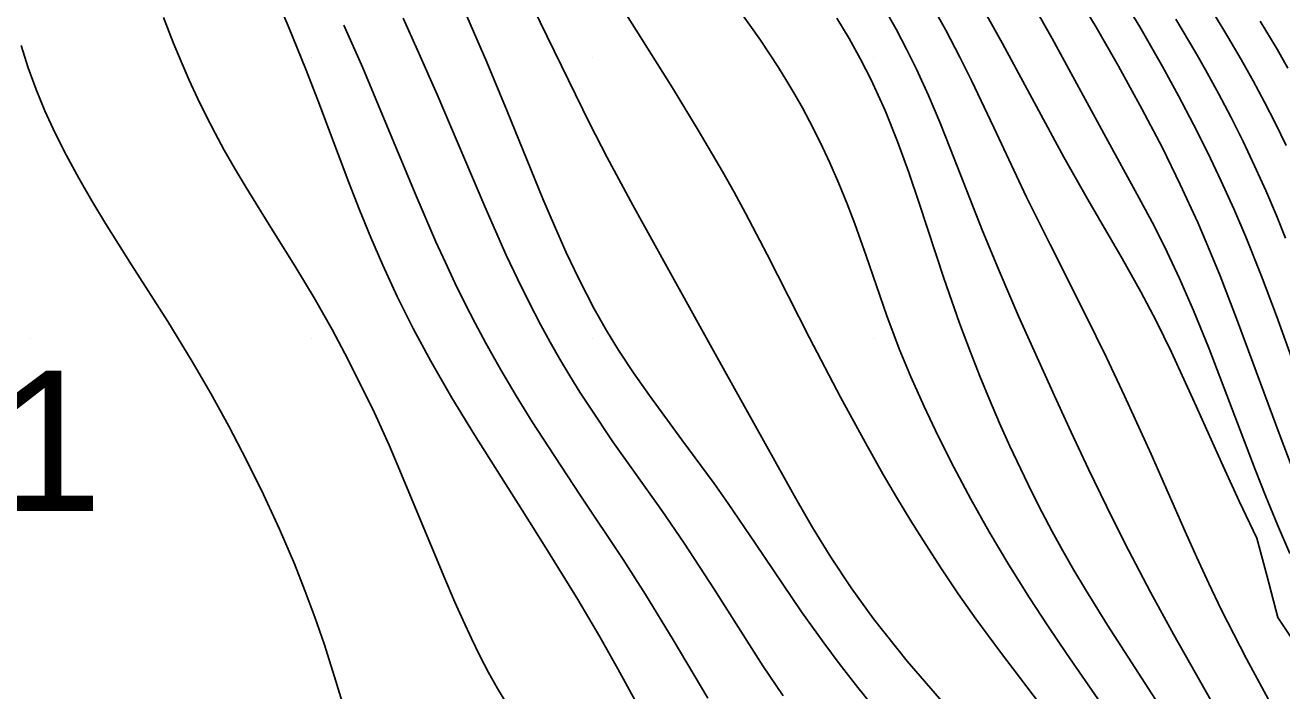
# Model space of a CAD drawing. Extents: x 2602990 to 2605851, y 618069 to 619180.
# Drawn here: x 2604154.9 to 2604177.27, y 618558.72 to 618570.57 of the extents above; entities that cross this region are included whole.
import ezdxf

# ---------------------------------------------------------------- set-up
doc = ezdxf.new("R2010")
doc.units = 0
for name, color, linetype in [('Default', 7, 'Continuous'), ('DTM Contours Major', 7, 'Continuous'), ('DTM Contours Minor', 7, 'Continuous'), ('Exist DTM Breakline', 7, 'Continuous'), ('Exist DTM Regular Point Underwater Cogo Number', 7, 'Continuous'), ('Exist DTM Scan Elevation Point', 7, 'Continuous')]:
    doc.layers.add(name, color=color, linetype=linetype)

# ---------------------------------------------------------------- blocks, each defined once
blk = doc.blocks.new('POINT_DISPLAY')
at = {"layer": 'Default'}
blk.add_line((0, 0), (0, 0), dxfattribs=at)

msp = doc.modelspace()

# ---------------------------------------------------------------- linework, layer by layer
at = {"layer": 'DTM Contours Major'}
for points in [[(2604171.022, 618570.958), (2604171.286, 618570.481), (2604171.538, 618570.001), (2604171.747, 618569.584), (2604172.144, 618568.749), (2604172.725, 618567.511), (2604173.143, 618566.664), (2604173.776, 618565.412), (2604174.147, 618564.656), (2604174.469, 618563.974), (2604174.94, 618562.934), (2604175.547, 618561.556), (2604175.755, 618561.092), (2604175.969, 618560.63), (2604176.19, 618560.169), (2604176.413, 618559.727), (2604176.642, 618559.288), (2604177.109, 618558.421)], [(2604157.363, 618570.708), (2604157.535, 618570.262), (2604157.675, 618569.925), (2604157.819, 618569.595), (2604157.968, 618569.272), (2604158.122, 618568.956), (2604158.281, 618568.647), (2604158.443, 618568.347), (2604158.636, 618568.009), (2604158.832, 618567.681), (2604159.225, 618567.048), (2604159.72, 618566.259), (2604160.043, 618565.718), (2604160.365, 618565.15), (2604160.591, 618564.727), (2604160.853, 618564.212), (2604161.115, 618563.668), (2604161.376, 618563.093), (2604161.571, 618562.641), (2604162.352, 618560.758), (2604162.55, 618560.298), (2604162.695, 618559.971), (2604162.842, 618559.653), (2604162.993, 618559.345), (2604163.147, 618559.048), (2604163.307, 618558.763), (2604163.474, 618558.489)]]:
    msp.add_lwpolyline(points, dxfattribs=at)
at = {"layer": 'DTM Contours Minor'}
for points in [[(2604159.149, 618571.562), (2604159.581, 618570.56), (2604159.903, 618569.771), (2604160.111, 618569.236), (2604160.663, 618567.771), (2604160.852, 618567.282), (2604161.052, 618566.791), (2604161.264, 618566.298), (2604161.524, 618565.738), (2604161.808, 618565.17), (2604162.12, 618564.591), (2604162.497, 618563.939), (2604162.9, 618563.275), (2604163.746, 618561.934), (2604164.167, 618561.268), (2604164.738, 618560.344), (2604165.127, 618559.682), (2604165.45, 618559.109), (2604166.48, 618557.223)], [(2604172.631, 618571.311), (2604173.18, 618570.333), (2604174.135, 618568.579), (2604174.732, 618567.494), (2604174.994, 618566.997), (2604175.229, 618566.53), (2604175.45, 618566.061), (2604175.698, 618565.494), (2604175.974, 618564.809), (2604176.793, 618562.663), (2604176.986, 618562.177), (2604177.191, 618561.677), (2604177.41, 618561.167)], [(2604173.453, 618571.381), (2604173.962, 618570.535), (2604174.361, 618569.841), (2604174.778, 618569.082), (2604175.142, 618568.385), (2604175.46, 618567.737), (2604175.771, 618567.059), (2604175.922, 618566.71), (2604176.171, 618566.108), (2604176.464, 618565.351), (2604177.237, 618563.255), (2604177.546, 618562.443)], [(2604174.235, 618571.373), (2604174.738, 618570.54), (2604175.143, 618569.835), (2604175.427, 618569.316), (2604175.696, 618568.804), (2604175.949, 618568.298), (2604176.188, 618567.797), (2604176.413, 618567.299), (2604176.625, 618566.805), (2604176.907, 618566.101), (2604177.172, 618565.398), (2604177.975, 618563.168)], [(2604163.809, 618571.152), (2604164.951, 618568.815), (2604165.259, 618568.214), (2604165.715, 618567.365), (2604167.151, 618564.774), (2604168.073, 618563.125), (2604168.615, 618562.145), (2604168.914, 618561.628), (2604169.241, 618561.097), (2604169.601, 618560.553), (2604170, 618560), (2604170.6, 618559.249), (2604171.253, 618558.494)], [(2604162.759, 618570.731), (2604163.118, 618569.915), (2604163.482, 618569.04), (2604164.115, 618567.482), (2604164.32, 618566.999), (2604164.531, 618566.522), (2604164.753, 618566.055), (2604165.028, 618565.522), (2604165.247, 618565.137), (2604165.463, 618564.785), (2604165.73, 618564.379), (2604166.01, 618563.979), (2604166.587, 618563.19), (2604167.161, 618562.41), (2604167.412, 618562.055), (2604167.895, 618561.349), (2604168.721, 618560.128), (2604169.116, 618559.571), (2604169.387, 618559.205), (2604169.721, 618558.777), (2604170.073, 618558.346)], [(2604165.605, 618570.758), (2604166.422, 618569.453), (2604166.88, 618568.704), (2604167.314, 618567.965), (2604167.52, 618567.598), (2604167.723, 618567.225), (2604168.108, 618566.486), (2604168.861, 618565.006), (2604169.415, 618563.947), (2604169.855, 618563.135), (2604170.174, 618562.57), (2604170.411, 618562.165), (2604170.663, 618561.749), (2604170.929, 618561.324), (2604171.211, 618560.89), (2604171.509, 618560.449), (2604171.824, 618560.001), (2604172.262, 618559.405), (2604173.18, 618558.195)], [(2604167.61, 618570.839), (2604167.986, 618570.303), (2604168.307, 618569.816), (2604168.456, 618569.576), (2604168.599, 618569.337), (2604168.734, 618569.1), (2604168.862, 618568.864), (2604169.052, 618568.49), (2604169.225, 618568.12), (2604169.384, 618567.753), (2604169.53, 618567.391), (2604169.665, 618567.034), (2604169.868, 618566.466), (2604170.239, 618565.395), (2604170.459, 618564.81), (2604170.665, 618564.31), (2604170.901, 618563.78), (2604171.151, 618563.255), (2604171.429, 618562.704), (2604171.732, 618562.134), (2604172.059, 618561.552), (2604172.407, 618560.964), (2604172.774, 618560.377), (2604173.102, 618559.878), (2604173.437, 618559.383), (2604174.445, 618557.923)], [(2604170.208, 618570.847), (2604170.403, 618570.498), (2604170.588, 618570.146), (2604170.764, 618569.789), (2604170.977, 618569.321), (2604171.178, 618568.846), (2604171.371, 618568.366), (2604171.941, 618566.91), (2604172.254, 618566.154), (2604172.584, 618565.39), (2604173.221, 618563.973), (2604173.52, 618563.324), (2604173.829, 618562.667), (2604174.148, 618562.009), (2604174.475, 618561.351), (2604174.928, 618560.478), (2604175.344, 618559.714), (2604176.685, 618557.346)], [(2604171.966, 618570.837), (2604172.296, 618570.247), (2604173.389, 618568.219), (2604173.817, 618567.467), (2604174.428, 618566.416), (2604174.76, 618565.823), (2604175.031, 618565.306), (2604175.302, 618564.751), (2604175.713, 618563.853), (2604176.222, 618562.72), (2604176.51, 618562.094), (2604176.822, 618561.436), (2604177.009, 618560.753), (2604177.199, 618560.027), (2604177.743, 618559.205)], [(2604176.063, 618570.767), (2604176.309, 618570.364), (2604176.547, 618569.959), (2604176.758, 618569.583), (2604176.961, 618569.203), (2604177.157, 618568.82), (2604177.344, 618568.432)], [(2604160.571, 618570.573), (2604160.908, 618569.81), (2604161.292, 618568.898), (2604161.858, 618567.533), (2604162.212, 618566.713), (2604162.379, 618566.347), (2604162.55, 618565.984), (2604162.726, 618565.623), (2604162.908, 618565.266), (2604163.097, 618564.911), (2604163.364, 618564.436), (2604163.641, 618563.969), (2604163.925, 618563.51), (2604164.212, 618563.061), (2604164.781, 618562.201), (2604165.546, 618561.057), (2604165.944, 618560.435), (2604166.436, 618559.627), (2604167.054, 618558.59)], [(2604161.627, 618570.695), (2604161.884, 618570.129), (2604162.231, 618569.339), (2604163.079, 618567.344), (2604163.27, 618566.907), (2604163.464, 618566.477), (2604163.661, 618566.055), (2604163.864, 618565.643), (2604164.072, 618565.241), (2604164.242, 618564.93), (2604164.416, 618564.627), (2604164.594, 618564.33), (2604164.775, 618564.038), (2604164.96, 618563.751), (2604165.363, 618563.155), (2604166.231, 618561.929), (2604166.627, 618561.351), (2604167.164, 618560.527), (2604168.033, 618559.167), (2604168.392, 618558.63)], [(2604169.346, 618570.696), (2604169.566, 618570.333), (2604169.769, 618569.968), (2604169.957, 618569.601), (2604170.207, 618569.053), (2604170.43, 618568.502), (2604170.63, 618567.951), (2604170.815, 618567.405), (2604171.252, 618566.066), (2604171.532, 618565.268), (2604171.726, 618564.747), (2604171.892, 618564.324), (2604172.065, 618563.904), (2604172.243, 618563.487), (2604172.428, 618563.074), (2604172.62, 618562.664), (2604172.819, 618562.258), (2604172.998, 618561.907), (2604173.182, 618561.558), (2604173.373, 618561.211), (2604173.569, 618560.867), (2604173.771, 618560.523), (2604174.165, 618559.886), (2604175.139, 618558.379)], [(2604175.381, 618570.68), (2604175.74, 618570.077), (2604175.912, 618569.777), (2604176.144, 618569.355), (2604176.366, 618568.93), (2604176.58, 618568.502), (2604176.784, 618568.068), (2604176.981, 618567.629), (2604177.171, 618567.182), (2604177.333, 618566.778)], [(2604176.885, 618570.64), (2604177.185, 618570.142), (2604177.376, 618569.808)], [(2604154.826, 618570.207), (2604154.952, 618569.811), (2604155.093, 618569.427), (2604155.25, 618569.048), (2604155.434, 618568.649), (2604155.636, 618568.25), (2604155.854, 618567.849), (2604156.086, 618567.446), (2604156.331, 618567.04), (2604156.793, 618566.303), (2604157.436, 618565.294), (2604157.871, 618564.584), (2604158.202, 618564.016), (2604158.526, 618563.43), (2604158.841, 618562.829), (2604159.142, 618562.217), (2604159.427, 618561.6), (2604159.692, 618560.981), (2604159.88, 618560.505), (2604160.056, 618560.031), (2604160.22, 618559.556), (2604160.408, 618558.97), (2604160.584, 618558.387)]]:
    msp.add_lwpolyline(points, dxfattribs=at)
at = {"layer": 'Exist DTM Breakline'}
msp.add_spline([(2604056.195, 618608.101), (2604070.612, 618564.846), (2604060.948, 618498.617), (2604052.223, 618447.183), (2604051.568, 618445.166), (2604051.779, 618438.355), (2604056.316, 618420.051), (2604056.045, 618414.227), (2604060.112, 618404.174), (2604065.814, 618393.977), (2604079.591, 618374.932), (2604102.645, 618354.376), (2604129.573, 618330.438), (2604185.644, 618288.739), (2604229.181, 618260.22), (2604259.941, 618240.43), (2604275.412, 618231.212), (2604276.014, 618212.47)], degree=3, dxfattribs=at)

# ---------------------------------------------------------------- block references
at = {"layer": 'Exist DTM Scan Elevation Point', "xscale": 1.3123333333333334, "yscale": 1.3123333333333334}
for p in [(2604155, 618570), (2604160, 618570), (2604165, 618570), (2604170, 618570), (2604175, 618570), (2604155, 618565), (2604160, 618565), (2604165, 618565), (2604170, 618565), (2604175, 618565), (2604160, 618560), (2604165, 618560), (2604170, 618560), (2604175, 618560)]:
    msp.add_blockref('POINT_DISPLAY', p, dxfattribs=at)

# ---------------------------------------------------------------- texts
at = {"layer": 'Exist DTM Regular Point Underwater Cogo Number'}
msp.add_text('SM251', height=2.5, dxfattribs=at).set_placement((2604145.675, 618561.922))

doc.saveas('drawing.dxf')
